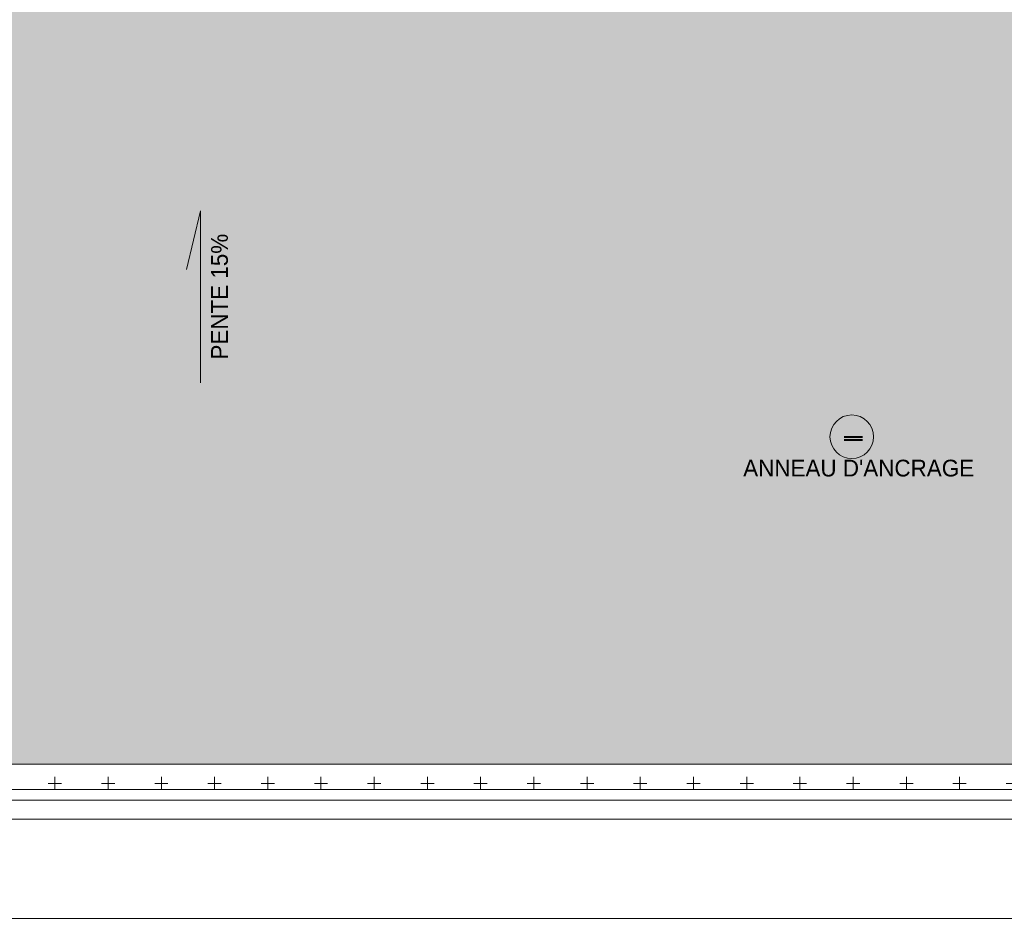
# Model space of a CAD drawing. Header units: millimetres. Extents: x 52659 to 1698020, y -10054 to 104697.
# Tile 310 of 363: x 328751 to 340500, y 7845 to 18728. Entities that reach past the tile are written whole.
import ezdxf

# ---------------------------------------------------------------- set-up
doc = ezdxf.new("R2010")
doc.units = ezdxf.units.MM
doc.header["$MEASUREMENT"] = 0
for name, color, linetype in [('05-02 Cotation 200ème 100ème.Cotations', 7, 'Continuous'), ('06-02 Texte 200ème 100ème.Texte', 7, 'Continuous'), ('08-01 2D Dessin général.2D', 7, 'Continuous'), ('08-01 hachures', 7, 'Continuous'), ('A-ROOF-____-OTLN.Modèle IFC', 7, 'Continuous')]:
    doc.layers.add(name, color=color, linetype=linetype)
doc.styles.add('STYLE_GENERE_2', font='txt')
doc.styles.add('STYLE_GENERE_3', font='ARIALN.TTF')
doc.dimstyles.new('STYLE_GENERE__5', dxfattribs={"dimtxt": 200, "dimasz": 95, "dimexe": 0.18, "dimexo": 100, "dimgap": 0, "dimtad": 0, "dimtih": 1, "dimtoh": 1, "dimlfac": 0.001, "dimzin": 0, "dimdsep": 46, "dimtxsty": 'STYLE_GENERE_3', "dimblk": 'ARROWHEAD_6', "dimblk1": 'ARROWHEAD_6', "dimblk2": 'ARROWHEAD_6', "dimcen": 0.09, "dimclrd": 7, "dimclre": 7, "dimclrt": 7, "dimazin": 0, "dimtfac": 1, "dimtdec": 4, "dimtmove": 0, "dimatfit": 3, "dimfxl": 1, "dimtolj": 1, "dimtzin": 0, "dimarcsym": 0})

# ---------------------------------------------------------------- blocks, each defined once
blk = doc.blocks.new('*D853', base_point=(261782, 40089))
at = {"layer": '05-02 Cotation 200ème 100ème.Cotations', "color": 7, "linetype": 'Continuous', "lineweight": 25, "transparency": 16777216}
for p, q in [((291947, 8047), (291847, 7947)), ((353634, 7947), (353734, 8047))]:
    blk.add_line(p, q, dxfattribs=at)
at = {"layer": '05-02 Cotation 200ème 100ème.Cotations', "color": 7, "linetype": 'Continuous', "lineweight": 13, "transparency": 16777216}
for p, q in [((291897, 7997), (322477, 7997)), ((323103, 7997), (353684, 7997)), ((353684, 7903), (353684, 8091)), ((353684, 7997), (353759, 7997))]:
    blk.add_line(p, q, dxfattribs=at)
at = {"layer": '05-02 Cotation 200ème 100ème.Cotations', "color": 7, "lineweight": 9, "transparency": 16777216, "insert": (322502, 7897), "char_height": 200, "attachment_point": 7, "style": 'STYLE_GENERE_3'}
blk.add_mtext('\\A1;61,79', dxfattribs=at)
blk = doc.blocks.new('ARROWHEAD_6')
at = {"color": 0, "linetype": 'Continuous', "lineweight": 0}
for p, q in [((0, 0), (-1, 0)), ((-0.5, -0.5), (0.5, 0.5))]:
    blk.add_line(p, q, dxfattribs=at)

msp = doc.modelspace()

# ---------------------------------------------------------------- hatches: boundary and pattern name
at = {"layer": '08-01 hachures', "linetype": 'Continuous', "lineweight": 0, "true_color": 0x5d5d5d}
h = msp.add_hatch(dxfattribs=at)
h.set_pattern_fill('CROSS_225_29_0002', color=251, style=0, pattern_type=2)
h.set_pattern_definition([(360, (261781.56, 40089.01), (127, 127), [63.5, -190.5]), (89.99998, (261813.31, 40057.26), (-126.99996, 127.00004), [63.5, -190.5])])
h.paths.add_polyline_path([(326866.616, 20616.075), (348978.582, 20616.075), (350830.367, 12890.319), (352156.985, 12890.319), (352887.968, 9839.711), (343902.019, 9840.185), (342502.019, 9840.185), (342502.019, 9839.711), (326866.616, 9839.711)])
h.paths.add_polyline_path([(341733.995, 13920.149), (341821.847, 14141.387), (342029.79, 14293.162), (342105.358, 14312.505), (342250.368, 14312.505), (342437.85, 14234.926), (342567.166, 14090.553), (342624.34, 13871.954), (342565.559, 13650.518), (342399.299, 13484.258), (342177.863, 13425.477), (341917.877, 13508.982), (341762.366, 13708.54)], flags=0)
h.paths.add_polyline_path([(343902.019, 11724.904), (343902.019, 13109.955), (342502.019, 13109.955), (342502.019, 11724.904)], flags=0)
h.paths.add_polyline_path([(341761.352, 18313.518), (341821.699, 18290.161), (341893.394, 18247.64), (341945.093, 18203.662), (342006.34, 18128.019), (342041.289, 18062.147), (342058.719, 18013.906), (342076.504, 17912.64), (342075.074, 17842.369), (342034.87, 17696.661), (342000.898, 17636.835), (341942.39, 17566.797), (341907.161, 17535.9), (341778.349, 17465.17), (341612.326, 17440.463), (341500.226, 17459.598), (341405.476, 17501.103), (341325.378, 17560.881), (341260.166, 17637.599), (341220.289, 17710.969), (341191.532, 17806.588), (341188.561, 17948.003), (341213.211, 18044.576), (341270.011, 18149.58), (341367.767, 18247.336), (341472.439, 18304.011), (341550.184, 18325.699), (341649.252, 18332.653)], flags=0)
h = msp.add_hatch(dxfattribs=at)
h.set_pattern_fill('CROSS_0002', color=251, style=0, pattern_type=2)
h.set_pattern_definition([(360, (261781.56, 40089), (317.5, 317.5), [158.75, -476.25]), (90, (261860.93, 40009.64), (-317.5, 317.5), [158.75, -476.25])])
h.paths.add_polyline_path([(326866.616, 9539.711), (326866.616, 9839.734), (342502.019, 9839.734), (342502.019, 9839.711), (343902.019, 9839.711), (352887.968, 9839.711), (352156.985, 12890.319), (352456.985, 12890.319), (353259.854, 9539.711)])

# ---------------------------------------------------------------- linework, layer by layer
at = {"color": 7, "linetype": 'Continuous', "lineweight": 40}
for p, q in [((338587.595, 13747.804), (338808.5, 13747.804)), ((338587.595, 13714.065), (338808.5, 13714.065))]:
    msp.add_line(p, q, dxfattribs=at)
at = {"color": 7, "linetype": 'Continuous', "lineweight": 20}
msp.add_circle((338680.044, 13748.832), 260.509, dxfattribs=at)
at = {"layer": '08-01 2D Dessin général.2D', "color": 7, "linetype": 'Continuous', "lineweight": 18}
for p, q in [((330910.328, 16447.617), (330739.52, 15746.307)), ((330910.328, 16447.617), (330739.52, 15746.307)), ((330910.328, 14392.589), (330910.328, 16447.617)), ((330910.328, 14392.589), (330910.328, 16447.617))]:
    msp.add_line(p, q, dxfattribs=at)
at = {"layer": '08-01 2D Dessin général.2D', "color": 7, "linetype": 'Continuous', "lineweight": 18, "flags": 128}
msp.add_lwpolyline([(352156.985, 12890.319), (352887.968, 9839.711), (263819.991, 9839.711), (263819.991, 18709.012)], dxfattribs=at)
msp.add_lwpolyline([(352156.985, 12890.319), (352887.968, 9839.711), (263819.991, 9839.711), (263819.991, 18709.012)], dxfattribs=at)
at = {"layer": '08-01 hachures', "color": 7, "linetype": 'Continuous', "lineweight": 9, "flags": 128}
for points in [[(326866.616, 20616.075), (348978.582, 20616.075), (350830.367, 12890.319), (352156.985, 12890.319), (352887.968, 9839.711), (343902.019, 9840.185), (342502.019, 9840.185), (342502.019, 9839.711), (326866.616, 9839.711)], [(326866.616, 9539.711), (326866.616, 9839.734), (342502.019, 9839.734), (342502.019, 9839.711), (343902.019, 9839.711), (352887.968, 9839.711), (352156.985, 12890.319), (352456.985, 12890.319), (353259.854, 9539.711)]]:
    msp.add_lwpolyline(points, close=True, dxfattribs=at)
at = {"layer": 'A-ROOF-____-OTLN.Modèle IFC', "color": 7, "linetype": 'Continuous', "lineweight": 18}
for p, q in [((353259.854, 9539.711), (263519.991, 9539.711)), ((350762.726, 9409.808), (265031.556, 9409.808)), ((350762.726, 9184.808), (265031.556, 9184.808))]:
    msp.add_line(p, q, dxfattribs=at)

# ---------------------------------------------------------------- texts
at = {"layer": '06-02 Texte 200ème 100ème.Texte', "color": 7, "linetype": 'Continuous', "lineweight": 9, "insert": (331136.234, 15421.327), "char_height": 200, "attachment_point": 5, "rotation": 90, "style": 'STYLE_GENERE_2'}
msp.add_mtext('\\A1;PENTE 15%', dxfattribs=at)
at = {"layer": '06-02 Texte 200ème 100ème.Texte', "color": 7, "linetype": 'Continuous', "lineweight": 9, "insert": (338762.085, 13373.49), "char_height": 200, "attachment_point": 5, "style": 'STYLE_GENERE_2'}
msp.add_mtext("\\A1;ANNEAU D'ANCRAGE \\P", dxfattribs=at)

# ---------------------------------------------------------------- dimensions: what is measured, and where the dimension line sits
at = {"layer": '05-02 Cotation 200ème 100ème.Cotations', "color": 7, "linetype": 'Continuous', "lineweight": 13}
dim = msp.add_linear_dim(base=(353683.514, 7996.999), p1=(291896.616, 9184.808), p2=(353683.514, 9205.575), dimstyle='STYLE_GENERE__5', dxfattribs=at)
dim.commit()
dim.dimension.update_dxf_attribs({"geometry": '*D853', "text_midpoint": (322838.065, 7996.999), "dimtype": 160})

doc.saveas('drawing.dxf')
